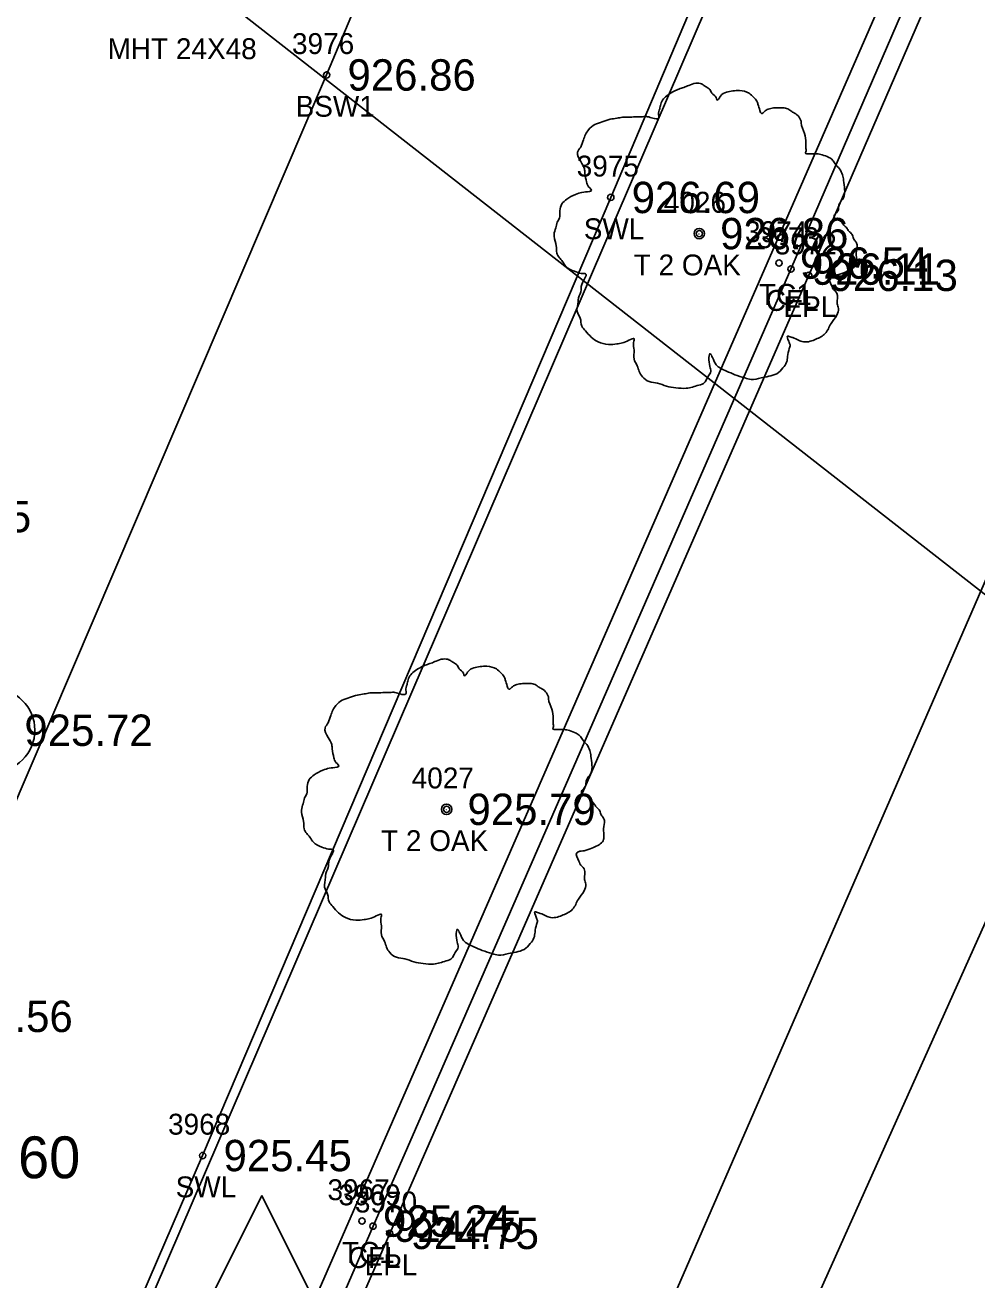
# Model space of a CAD drawing. Extents: x 1575382 to 1578175, y 1099175 to 1101955.
# Drawn here: x 1577221.7 to 1577267.3, y 1101135.3 to 1101195.3 of the extents above; entities that cross this region are included whole.
import ezdxf

# ---------------------------------------------------------------- set-up
doc = ezdxf.new("R2010")
doc.units = 0
for name, color, linetype in [('RD_EX_BldgApp', 7, 'Continuous'), ('RD_EX_Conc', 7, 'Continuous'), ('RD_EX_Conc_txCode', 7, 'Continuous'), ('RD_EX_Road', 7, 'Continuous'), ('RD_EX_Road_txCode', 7, 'Continuous'), ('RD_EX_TX_Conc_ELEV', 7, 'Continuous'), ('RD_EX_TX_Misc_ELEV', 7, 'Continuous'), ('RD_EX_TX_Road_ELEV', 7, 'Continuous'), ('RD_EX_TX_UT_ELEV', 7, 'Continuous'), ('RD_EX_TX_VEG_ELEV', 7, 'Continuous'), ('RD_EX_UT', 7, 'Continuous'), ('RD_EX_UT_txCode', 7, 'Continuous'), ('RD_EX_VEG', 7, 'Continuous'), ('RD_EX_VEG_txCode', 7, 'Continuous'), ('RD_HC_Cl', 7, 'Continuous'), ('RD_SMD_Locator', 7, 'Continuous'), ('RD_TX_Pipe_ElevEX', 7, 'Continuous')]:
    doc.layers.add(name, color=color, linetype=linetype)

msp = doc.modelspace()

# ---------------------------------------------------------------- linework, layer by layer
at = {"layer": 'RD_EX_BldgApp'}
msp.add_circle((1577220.216, 1101161.573), 2, dxfattribs=at)
at = {"layer": 'RD_EX_Conc'}
for points in [[(1577183.297, 1101070.643), (1577191.165, 1101088.992), (1577203.299, 1101116.553), (1577216.892, 1101147.883), (1577236.168, 1101192.925), (1577255.684, 1101239.19), (1577275.67, 1101286.674), (1577284.441, 1101307.482), (1577292.45, 1101326.304)], [(1577230.936, 1101120.698), (1577238.393, 1101137.844), (1577258.378, 1101183.636), (1577278.376, 1101229.853), (1577298.33, 1101275.631), (1577313.634, 1101310.994), (1577314.18, 1101317.696), (1577308.475, 1101325.926), (1577306.313, 1101320.469)], [(1577226.681, 1101112.553), (1577219.31, 1101115.93), (1577230.24, 1101141.224), (1577249.763, 1101187.064), (1577269.512, 1101233.718), (1577289.096, 1101280.23), (1577298.15, 1101301.62), (1577306.313, 1101320.469)]]:
    msp.add_lwpolyline(points, dxfattribs=at)
at = {"layer": 'RD_EX_Road'}
msp.add_lwpolyline([(1577206.431, 1101064.716), (1577225.664, 1101106.496), (1577239.191, 1101137.5), (1577259.229, 1101183.338), (1577279.151, 1101229.325), (1577299.025, 1101275.068), (1577314.414, 1101310.726), (1577314.923, 1101317.44), (1577309.623, 1101326.254), (1577295.813, 1101333.968), (1577286.609, 1101341.784), (1577246.231, 1101370.35), (1577205.316, 1101399.097), (1577164.905, 1101427.552), (1577123.312, 1101456.71)], dxfattribs=at)
at = {"layer": 'RD_EX_UT'}
for p, q in [((1577078.961, 1101315.601), (1577272.886, 1101163.979)), ((1577228.072, 1101129.31), (1577233.072, 1101139.31)), ((1577233.072, 1101139.31), (1577238.072, 1101129.31))]:
    msp.add_line(p, q, dxfattribs=at)
msp.add_lwpolyline([(1577437.159, 1101563.253), (1577337.019, 1101318.587), (1577272.886, 1101163.979), (1577227.135, 1101061.983), (1577386.899, 1100948.146), (1577403.903, 1100879.991)], dxfattribs=at)
at = {"layer": 'RD_EX_VEG'}
msp.add_lwpolyline([(1577223.646, 1101124.805), (1577230.057, 1101121.62), (1577312.599, 1101310.789), (1577308.954, 1101323.157), (1577223.646, 1101124.805)], dxfattribs=at)
for centre, radius in [((1577253.993, 1101185.334), 0.25), ((1577253.98, 1101185.315), 0.0001), ((1577241.908, 1101157.789), 0.25), ((1577241.895, 1101157.77), 0.0001)]:
    msp.add_circle(centre, radius, dxfattribs=at)
for points in [[(1577254.125, 1101192.501), (1577253.825, 1101192.526), (1577253.5, 1101192.426), (1577253.25, 1101192.326), (1577253.025, 1101192.251), (1577252.8, 1101192.151), (1577252.501, 1101191.976), (1577252.276, 1101191.776), (1577252.151, 1101191.526), (1577252.101, 1101191.302), (1577252.051, 1101191.027), (1577252.051, 1101190.852), (1577251.926, 1101190.827), (1577251.776, 1101190.852), (1577251.526, 1101190.927), (1577251.276, 1101190.927), (1577251.026, 1101190.927), (1577250.676, 1101190.902), (1577250.326, 1101190.902), (1577250.052, 1101190.852), (1577249.727, 1101190.802), (1577249.352, 1101190.677), (1577249.002, 1101190.552), (1577248.702, 1101190.302), (1577248.452, 1101189.827), (1577248.327, 1101189.477), (1577248.177, 1101189.227), (1577248.327, 1101188.778), (1577248.502, 1101188.428), (1577248.527, 1101188.228), (1577248.602, 1101187.803), (1577248.702, 1101187.578), (1577248.827, 1101187.378), (1577248.752, 1101187.353), (1577248.377, 1101187.303), (1577248.077, 1101187.203), (1577247.653, 1101186.978), (1577247.428, 1101186.754), (1577247.328, 1101186.429), (1577247.303, 1101186.079), (1577247.203, 1101185.879), (1577247.128, 1101185.604), (1577247.103, 1101185.529), (1577247.053, 1101185.204), (1577247.153, 1101184.754), (1577247.178, 1101184.405), (1577247.303, 1101184.18), (1577247.453, 1101184.005), (1577247.628, 1101183.755), (1577248.027, 1101183.53), (1577248.352, 1101183.43), (1577248.552, 1101183.405), (1577248.377, 1101182.905), (1577248.327, 1101182.555), (1577248.202, 1101182.156), (1577248.202, 1101182.081), (1577248.152, 1101181.606), (1577248.302, 1101181.281), (1577248.377, 1101180.906), (1577248.552, 1101180.681), (1577248.827, 1101180.381), (1577249.152, 1101180.156), (1577249.652, 1101180.031), (1577250.052, 1101180.056), (1577250.626, 1101180.231), (1577250.876, 1101180.306), (1577250.851, 1101180.131), (1577250.876, 1101179.757), (1577250.876, 1101179.332), (1577251.026, 1101179.007), (1577251.126, 1101178.732), (1577251.276, 1101178.482), (1577251.601, 1101178.257), (1577252.001, 1101178.182), (1577252.426, 1101178.032), (1577252.875, 1101177.957), (1577253.375, 1101177.932), (1577253.975, 1101178.082), (1577254.25, 1101178.207), (1577254.35, 1101178.382), (1577254.55, 1101178.757), (1577254.5, 1101178.982), (1577254.525, 1101179.582), (1577254.625, 1101179.407), (1577254.8, 1101179.057), (1577255.299, 1101178.757), (1577255.699, 1101178.582), (1577256.174, 1101178.432), (1577256.474, 1101178.357), (1577256.949, 1101178.432), (1577257.323, 1101178.507), (1577257.698, 1101178.632), (1577257.998, 1101178.907), (1577258.173, 1101179.182), (1577258.223, 1101179.457), (1577258.298, 1101179.832), (1577258.348, 1101180.006)], [(1577258.348, 1101180.006), (1577258.273, 1101180.181), (1577258.223, 1101180.431), (1577258.298, 1101180.406), (1577258.473, 1101180.356), (1577258.748, 1101180.231), (1577258.973, 1101180.156), (1577259.298, 1101180.181), (1577259.572, 1101180.281), (1577260.022, 1101180.556), (1577260.297, 1101181.031), (1577260.572, 1101181.431), (1577260.647, 1101181.756), (1577260.597, 1101181.981), (1577260.572, 1101182.48), (1577260.372, 1101182.73), (1577260.322, 1101182.855), (1577260.222, 1101183.255), (1577260.297, 1101183.305), (1577260.572, 1101183.355), (1577260.947, 1101183.48), (1577261.222, 1101183.605), (1577261.447, 1101183.78), (1577261.522, 1101184.005), (1577261.497, 1101184.405), (1577261.547, 1101184.804), (1577261.472, 1101184.954), (1577261.372, 1101185.104), (1577261.297, 1101185.304), (1577261.147, 1101185.454), (1577261.047, 1101185.604), (1577260.947, 1101185.704), (1577260.822, 1101185.854), (1577260.647, 1101185.979), (1577260.497, 1101186.029), (1577260.447, 1101186.179), (1577260.597, 1101186.379), (1577260.647, 1101186.479), (1577260.672, 1101186.704), (1577260.897, 1101187.053), (1577260.947, 1101187.453), (1577260.897, 1101187.878), (1577260.847, 1101188.153), (1577260.697, 1101188.428), (1577260.497, 1101188.678), (1577260.372, 1101188.853), (1577260.197, 1101188.978), (1577259.872, 1101189.103), (1577259.622, 1101189.152), (1577259.273, 1101189.152), (1577259.073, 1101189.202), (1577259.098, 1101189.252), (1577259.098, 1101189.402), (1577259.098, 1101189.677), (1577259.023, 1101190.127), (1577258.873, 1101190.627), (1577258.873, 1101190.652), (1577258.773, 1101190.902), (1577258.548, 1101191.102), (1577258.373, 1101191.202), (1577258.173, 1101191.327), (1577257.923, 1101191.352), (1577257.623, 1101191.352), (1577257.348, 1101191.302), (1577257.148, 1101191.202), (1577256.974, 1101191.077), (1577256.899, 1101191.227), (1577256.799, 1101191.526), (1577256.749, 1101191.676), (1577256.599, 1101191.851), (1577256.374, 1101192.051), (1577255.924, 1101192.176), (1577255.299, 1101192.101), (1577254.999, 1101191.901), (1577254.849, 1101191.726), (1577254.8, 1101191.851), (1577254.6, 1101192.051), (1577254.5, 1101192.226), (1577254.325, 1101192.351), (1577254.175, 1101192.451), (1577254.075, 1101192.501)], [(1577242.04, 1101164.956), (1577241.74, 1101164.981), (1577241.415, 1101164.881), (1577241.165, 1101164.781), (1577240.94, 1101164.706), (1577240.716, 1101164.606), (1577240.416, 1101164.431), (1577240.191, 1101164.231), (1577240.066, 1101163.981), (1577240.016, 1101163.756), (1577239.966, 1101163.482), (1577239.966, 1101163.307), (1577239.841, 1101163.282), (1577239.691, 1101163.307), (1577239.441, 1101163.382), (1577239.191, 1101163.382), (1577238.941, 1101163.382), (1577238.591, 1101163.357), (1577238.242, 1101163.357), (1577237.967, 1101163.307), (1577237.642, 1101163.257), (1577237.267, 1101163.132), (1577236.917, 1101163.007), (1577236.617, 1101162.757), (1577236.367, 1101162.282), (1577236.242, 1101161.932), (1577236.093, 1101161.682), (1577236.242, 1101161.233), (1577236.417, 1101160.883), (1577236.442, 1101160.683), (1577236.517, 1101160.258), (1577236.617, 1101160.033), (1577236.742, 1101159.833), (1577236.667, 1101159.808), (1577236.292, 1101159.758), (1577235.993, 1101159.658), (1577235.568, 1101159.433), (1577235.343, 1101159.208), (1577235.243, 1101158.884), (1577235.218, 1101158.534), (1577235.118, 1101158.334), (1577235.043, 1101158.059), (1577235.018, 1101157.984), (1577234.968, 1101157.659), (1577235.068, 1101157.209), (1577235.093, 1101156.859), (1577235.218, 1101156.635), (1577235.368, 1101156.46), (1577235.543, 1101156.21), (1577235.943, 1101155.985), (1577236.267, 1101155.885), (1577236.467, 1101155.86), (1577236.292, 1101155.36), (1577236.242, 1101155.01), (1577236.118, 1101154.61), (1577236.118, 1101154.536), (1577236.068, 1101154.061), (1577236.217, 1101153.736), (1577236.292, 1101153.361), (1577236.467, 1101153.136), (1577236.742, 1101152.836), (1577237.067, 1101152.611), (1577237.567, 1101152.486), (1577237.967, 1101152.511), (1577238.542, 1101152.686), (1577238.791, 1101152.761), (1577238.766, 1101152.586), (1577238.791, 1101152.211), (1577238.791, 1101151.787), (1577238.941, 1101151.462), (1577239.041, 1101151.187), (1577239.191, 1101150.937), (1577239.516, 1101150.712), (1577239.916, 1101150.637), (1577240.341, 1101150.487), (1577240.791, 1101150.412), (1577241.29, 1101150.387), (1577241.89, 1101150.537), (1577242.165, 1101150.662), (1577242.265, 1101150.837), (1577242.465, 1101151.212), (1577242.415, 1101151.437), (1577242.44, 1101152.037), (1577242.54, 1101151.862), (1577242.715, 1101151.512), (1577243.214, 1101151.212), (1577243.614, 1101151.037), (1577244.089, 1101150.887), (1577244.389, 1101150.812), (1577244.864, 1101150.887), (1577245.239, 1101150.962), (1577245.613, 1101151.087), (1577245.913, 1101151.362), (1577246.088, 1101151.637), (1577246.138, 1101151.912), (1577246.213, 1101152.286), (1577246.263, 1101152.461)], [(1577246.263, 1101152.461), (1577246.188, 1101152.636), (1577246.138, 1101152.886), (1577246.213, 1101152.861), (1577246.388, 1101152.811), (1577246.663, 1101152.686), (1577246.888, 1101152.611), (1577247.213, 1101152.636), (1577247.488, 1101152.736), (1577247.937, 1101153.011), (1577248.212, 1101153.486), (1577248.487, 1101153.886), (1577248.562, 1101154.211), (1577248.512, 1101154.436), (1577248.487, 1101154.935), (1577248.287, 1101155.185), (1577248.237, 1101155.31), (1577248.137, 1101155.71), (1577248.212, 1101155.76), (1577248.487, 1101155.81), (1577248.862, 1101155.935), (1577249.137, 1101156.06), (1577249.362, 1101156.235), (1577249.437, 1101156.46), (1577249.412, 1101156.859), (1577249.462, 1101157.259), (1577249.387, 1101157.409), (1577249.287, 1101157.559), (1577249.212, 1101157.759), (1577249.062, 1101157.909), (1577248.962, 1101158.059), (1577248.862, 1101158.159), (1577248.737, 1101158.309), (1577248.562, 1101158.434), (1577248.412, 1101158.484), (1577248.362, 1101158.634), (1577248.512, 1101158.834), (1577248.562, 1101158.934), (1577248.587, 1101159.158), (1577248.812, 1101159.508), (1577248.862, 1101159.908), (1577248.812, 1101160.333), (1577248.762, 1101160.608), (1577248.612, 1101160.883), (1577248.412, 1101161.133), (1577248.287, 1101161.308), (1577248.112, 1101161.432), (1577247.787, 1101161.557), (1577247.538, 1101161.607), (1577247.188, 1101161.607), (1577246.988, 1101161.657), (1577247.013, 1101161.707), (1577247.013, 1101161.857), (1577247.013, 1101162.132), (1577246.938, 1101162.582), (1577246.788, 1101163.082), (1577246.788, 1101163.107), (1577246.688, 1101163.357), (1577246.463, 1101163.557), (1577246.288, 1101163.656), (1577246.088, 1101163.781), (1577245.838, 1101163.806), (1577245.538, 1101163.806), (1577245.264, 1101163.756), (1577245.064, 1101163.656), (1577244.889, 1101163.532), (1577244.814, 1101163.681), (1577244.714, 1101163.981), (1577244.664, 1101164.131), (1577244.514, 1101164.306), (1577244.289, 1101164.506), (1577243.839, 1101164.631), (1577243.214, 1101164.556), (1577242.915, 1101164.356), (1577242.765, 1101164.181), (1577242.715, 1101164.306), (1577242.515, 1101164.506), (1577242.415, 1101164.681), (1577242.24, 1101164.806), (1577242.09, 1101164.906), (1577241.99, 1101164.956)]]:
    msp.add_spline(points, degree=3, dxfattribs=at)
at = {"layer": 'RD_HC_Cl'}
msp.add_line((1577114.032, 1100815.757), (1577364.891, 1101392.08), dxfattribs=at)
at = {"layer": 'RD_SMD_Locator'}
for centre in [(1577236.168, 1101192.925), (1577249.763, 1101187.064), (1577253.993, 1101185.334), (1577257.812, 1101183.925), (1577258.378, 1101183.636), (1577259.229, 1101183.338), (1577241.908, 1101157.789), (1577230.24, 1101141.224), (1577237.865, 1101138.089), (1577238.393, 1101137.844), (1577239.191, 1101137.5)]:
    msp.add_circle(centre, 0.15, dxfattribs=at)

# ---------------------------------------------------------------- texts
at = {"layer": 'RD_EX_Conc_txCode'}
for s, p in [('3976', (1577234.514, 1101193.925)), ('BSW1', (1577234.687, 1101190.925)), ('3975', (1577248.133, 1101188.064)), ('SWL', (1577248.472, 1101185.064)), ('3974', (1577256.182, 1101184.925)), ('3973', (1577256.748, 1101184.636)), ('TC1', (1577256.852, 1101181.925)), ('CFL', (1577257.173, 1101181.636)), ('3968', (1577228.586, 1101142.224)), ('SWL', (1577228.949, 1101139.224)), ('3967', (1577236.211, 1101139.089)), ('3969', (1577236.739, 1101138.844)), ('TC1', (1577236.904, 1101136.089)), ('CFL', (1577237.188, 1101135.844))]:
    msp.add_text(s, height=1, dxfattribs=at).set_placement(p)
at = {"layer": 'RD_EX_Road_txCode'}
for s, p in [('3972', (1577257.599, 1101184.338)), ('EPL', (1577258.024, 1101181.338)), ('3970', (1577237.522, 1101138.5)), ('EPL', (1577237.986, 1101135.5))]:
    msp.add_text(s, height=1, dxfattribs=at).set_placement(p)
at = {"layer": 'RD_EX_TX_Conc_ELEV'}
for s, p in [('926.86', (1577237.168, 1101192.175)), ('926.69', (1577250.763, 1101186.314)), ('926.54', (1577258.812, 1101183.175)), ('926.11', (1577259.378, 1101182.886)), ('925.56', (1577217.892, 1101147.133)), ('925.45', (1577231.24, 1101140.474)), ('925.24', (1577238.865, 1101137.339)), ('924.75', (1577239.393, 1101137.094))]:
    msp.add_text(s, height=1.5, dxfattribs=at).set_placement(p)
at = {"layer": 'RD_EX_TX_Misc_ELEV'}
msp.add_text('925.72', height=1.5, dxfattribs=at).set_placement((1577221.716, 1101160.823))
at = {"layer": 'RD_EX_TX_Road_ELEV'}
for s, p in [('926.13', (1577260.229, 1101182.588)), ('924.75', (1577240.191, 1101136.75))]:
    msp.add_text(s, height=1.5, dxfattribs=at).set_placement(p)
at = {"layer": 'RD_EX_TX_UT_ELEV'}
msp.add_text('925.25', height=1.5, dxfattribs=at).set_placement((1577215.902, 1101171.047))
at = {"layer": 'RD_EX_TX_VEG_ELEV'}
for s, p in [('926.86', (1577254.993, 1101184.584)), ('925.79', (1577242.908, 1101157.039))]:
    msp.add_text(s, height=1.5, dxfattribs=at).set_placement(p)
at = {"layer": 'RD_EX_UT_txCode'}
msp.add_text('MHT 24X48', height=1, dxfattribs=at).set_placement((1577225.693, 1101193.68))
at = {"layer": 'RD_EX_VEG_txCode'}
for s, p in [('4026', (1577252.3, 1101186.334)), ('T 2 OAK', (1577250.859, 1101183.334)), ('4027', (1577240.239, 1101158.789)), ('T 2 OAK', (1577238.774, 1101155.789))]:
    msp.add_text(s, height=1, dxfattribs=at).set_placement(p)
at = {"layer": 'RD_TX_Pipe_ElevEX'}
msp.add_text('EL=921.060', height=2, dxfattribs=at).set_placement((1577209.885, 1101140.139))

doc.saveas('drawing.dxf')
